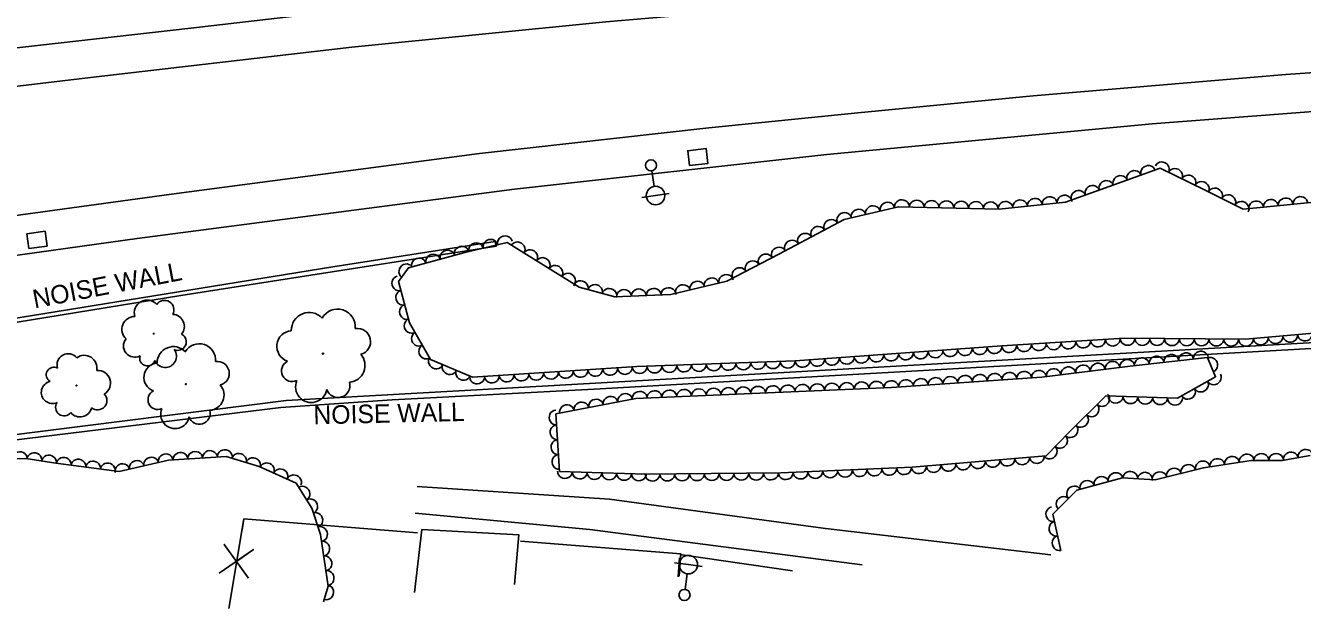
# Model space of a CAD drawing. Extents: x 1722896 to 1754269, y 648279 to 666297.
# Drawn here: x 1748441.7 to 1748786.6, y 652559.3 to 652716.7 of the extents above; entities that cross this region are included whole.
import ezdxf

# ---------------------------------------------------------------- set-up
doc = ezdxf.new("R2010")
doc.units = 0
for name, color, linetype in [('DESIGN - CENTERLINE - Proposed Text', 7, 'Continuous'), ('DESIGN - SCRATCH - User 1', 7, 'Continuous'), ('SURVEY - CENTERLINE - Preliminary Text', 7, 'Continuous'), ('SURVEY - DRAINAGE - Natural Features', 7, 'Continuous'), ('SURVEY - DTM - Breaklines', 7, 'Continuous'), ('SURVEY - VEGETATION - Features with Text', 7, 'Continuous')]:
    doc.layers.add(name, color=color, linetype=linetype)

msp = doc.modelspace()

# ---------------------------------------------------------------- linework, layer by layer
at = {"layer": 'DESIGN - CENTERLINE - Proposed Text'}
for points in [[(1748547.54, 652579.77), (1748500.68, 652583.48), (1748496.57, 652559.32)], [(1748547.54, 652579.77), (1748500.68, 652583.48), (1748500.18, 652580.53)], [(1748546.72, 652563.59), (1748548.71, 652580.61), (1748574.88, 652579.22), (1748573.72, 652565.78)], [(1748575.36, 652577.47), (1748618.7, 652574.03), (1748618.23, 652568.01)], [(1748575.36, 652577.47), (1748618.7, 652574.03), (1748618.23, 652568.01)], [(1748501.91, 652567.46), (1748495.35, 652576.59), (1748498.62, 652571.97), (1748503.24, 652575.24), (1748494.02, 652568.8)], [(1748618.36, 652573.02), (1748617.99, 652567.89)], [(1748618.37, 652573.88), (1748648.82, 652569.47)], [(1748618.37, 652573.88), (1748648.82, 652569.47)], [(1748497.48, 652564.66), (1748496.57, 652559.32)]]:
    msp.add_lwpolyline(points, dxfattribs=at)
at = {"layer": 'DESIGN - SCRATCH - User 1'}
for points in [[(1748319.29, 652617.75), (1748318.88, 652619.29), (1748404.6, 652632.1), (1748524.7, 652651.56), (1748568.52, 652658.35), (1748568.85, 652657.09), (1748510.13, 652647.97), (1748483.67, 652643.82), (1748418.87, 652633.25), (1748340.83, 652621.51), (1748319.29, 652617.75)], [(1748376.18, 652596.56), (1748375.76, 652598.14), (1748436.32, 652605.9), (1748512.12, 652615.42), (1748582.89, 652619.44), (1748783.53, 652630.76), (1748869.87, 652635.57), (1748946.5, 652639.99), (1749023.14, 652639.57), (1749100.91, 652639.89), (1749100.54, 652638.39), (1749037.77, 652637.76), (1748962.48, 652638.74), (1748944.26, 652638.39), (1748839.8, 652632.39), (1748595.31, 652618.53), (1748540.68, 652615.62), (1748510.65, 652613.61), (1748437.68, 652604.7), (1748376.18, 652596.56)]]:
    msp.add_lwpolyline(points, dxfattribs=at)
at = {"layer": 'SURVEY - CENTERLINE - Preliminary Text'}
for points in [[(1749283.39, 652760.99), (1749220.89, 652759), (1749150.06, 652756.51), (1749077.99, 652754.21), (1749010.68, 652751.45), (1748943.79, 652749.33), (1748854.13, 652745.49), (1748765.45, 652740), (1748686.49, 652735.12), (1748615.88, 652729.33), (1748547.7, 652723.09), (1748486.3, 652715.94), (1748414.54, 652707.85), (1748332.51, 652697.65), (1748274.76, 652689.53), (1748264.66, 652688.17)], [(1748264.05, 652678.06), (1748306.33, 652683.86), (1748392.62, 652694.76), (1748459.21, 652702.68), (1748529.85, 652710.85), (1748598.41, 652717.72), (1748653.46, 652722.38), (1748726.39, 652727.74), (1748808.51, 652732.64), (1748888.71, 652736.67), (1748969.37, 652739.8), (1749075.98, 652743.99), (1749164.24, 652746.73), (1749229.65, 652749.37), (1749282.37, 652751.15)], [(1748260.86, 652629.23), (1748315.9, 652637.52), (1748407.18, 652650.17), (1748471.82, 652659.22), (1748573.73, 652672.48), (1748658.15, 652681.85), (1748746.01, 652690.16), (1748818.93, 652695.7), (1748885.7, 652700.49), (1748909.06, 652698.24), (1748918.93, 652693.59), (1748922.34, 652687.75), (1748921.77, 652684.77), (1748929.7, 652685.26), (1748931.21, 652690.64), (1748941.84, 652699.89), (1748951.36, 652702.78), (1749001.39, 652704.43), (1749076.95, 652706.85), (1749150.8, 652708.78), (1749231.38, 652711.93), (1749278.04, 652713.52)], [(1748261.57, 652639.15), (1748292.57, 652643.97), (1748347.42, 652652.49), (1748422.56, 652663.17), (1748481.08, 652671.16), (1748564.29, 652682.17), (1748626.22, 652689.06), (1748666.52, 652693.14), (1748713.82, 652697.67), (1748782.09, 652703.48), (1748833.99, 652707.07), (1748897.35, 652710.85), (1748929.49, 652714.05)], [(1748547.42, 652592.2), (1748599.37, 652588.84), (1748657.75, 652580.94), (1748718.61, 652573.78)], [(1748546.91, 652585.01), (1748594.09, 652580.63), (1748667.67, 652571.08)]]:
    msp.add_lwpolyline(points, dxfattribs=at)
at = {"layer": 'SURVEY - DRAINAGE - Natural Features'}
for p, q in [((1748623.27, 652681.18), (1748623.27, 652681.18)), ((1748444.76, 652658.81), (1748444.76, 652658.81))]:
    msp.add_line(p, q, dxfattribs=at)
for points in [[(1748621.01, 652678.91), (1748620.56, 652682.88), (1748625.53, 652683.45), (1748625.98, 652679.48), (1748621.01, 652678.91)], [(1748442.55, 652656.48), (1748442.01, 652660.45), (1748446.96, 652661.13), (1748447.51, 652657.16), (1748442.55, 652656.48)]]:
    msp.add_lwpolyline(points, dxfattribs=at)
at = {"layer": 'SURVEY - DTM - Breaklines'}
for p, q in [((1748610.84, 652677.46), (1748611.48, 652673.26)), ((1748611.86, 652670.79), (1748608.15, 652670.22)), ((1748611.86, 652670.79), (1748615.56, 652671.35)), ((1748620.72, 652571.15), (1748617, 652571.63)), ((1748620.72, 652571.15), (1748624.44, 652570.67)), ((1748619.86, 652564.45), (1748620.4, 652568.67))]:
    msp.add_line(p, q, dxfattribs=at)
for centre, radius in [((1748610.61, 652678.94), 1.5), ((1748611.86, 652670.79), 2.5), ((1748620.72, 652571.15), 2.5), ((1748619.67, 652562.97), 1.5)]:
    msp.add_circle(centre, radius, dxfattribs=at)
at = {"layer": 'SURVEY - VEGETATION - Features with Text'}
for points in [[(1748801.85, 652634.68), (1748771.16, 652632), (1748738.51, 652632.25), (1748705.42, 652630.18), (1748649.59, 652626.16), (1748606.76, 652624.6), (1748562.44, 652621.77), (1748551.07, 652626.5), (1748545.38, 652636.4), (1748542.4, 652647.61), (1748545.12, 652651.25), (1748560.31, 652655.41), (1748571.76, 652658.12), (1748591.23, 652646.02), (1748600.86, 652643.42), (1748615.98, 652644.05), (1748631.1, 652647.63), (1748645.13, 652654.96), (1748662.83, 652664.28), (1748677.47, 652667.78), (1748704.65, 652667.12), (1748722.58, 652669.02), (1748739.14, 652674.91), (1748748.18, 652678.17), (1748760.29, 652672.24), (1748770.55, 652667.09), (1748797.96, 652669.8)], [(1748609.36, 652595.61), (1748585.93, 652596.33), (1748584.96, 652611.83), (1748606.52, 652615.99), (1748675.58, 652618.93), (1748716.22, 652621.75), (1748740.05, 652624.73), (1748760.94, 652627.08), (1748763.14, 652621.89), (1748752.79, 652616.06), (1748733.49, 652616.72), (1748723.71, 652607.09), (1748717.34, 652600.56), (1748681.19, 652597.43), (1748645.69, 652595.92), (1748608.16, 652595.56)], [(1748433.98, 652599.52), (1748441.77, 652599.79), (1748449.9, 652598.51), (1748466.98, 652596.29), (1748480.33, 652599.32), (1748495.9, 652600.33), (1748504.79, 652597.63), (1748514.82, 652593.18), (1748518.99, 652586.39), (1748521.36, 652579.32), (1748523.46, 652565.3), (1748522.2, 652561.09)], [(1748721.3, 652574.98), (1748719.2, 652584.77), (1748725.65, 652591.21), (1748737.97, 652594.57), (1748746.77, 652594.02), (1748759.85, 652597.28), (1748772.72, 652599.29), (1748781.11, 652599.25), (1748788.71, 652600.63)]]:
    msp.add_lwpolyline(points, dxfattribs=at)
for centre, radius in [((1748476.3, 652633.49), 0.106), ((1748522.04, 652628.12), 0.148), ((1748455.45, 652619.49), 0.105), ((1748485, 652619.87), 0.135)]:
    msp.add_circle(centre, radius, dxfattribs=at)
for centre, radius, start, end in [((1748474.5, 652639.11), 3.45, 40.7142, 196.5527), ((1748479.22, 652639.94), 2.54, 330.9671, 145.9674), ((1748525.97, 652635.33), 4.8, 354.4001, 150.2385), ((1748471.18, 652634.66), 3.47, 89.8184, 227.3426), ((1748481.31, 652635.43), 3.28, 320.8082, 87.6539), ((1748518.3, 652634.39), 4.83, 43.5042, 181.0285), ((1748482.79, 652631.3), 2.31, 245.5211, 62.8403), ((1748513.8, 652630.08), 4.24, 94.4515, 251.2404), ((1748531.34, 652631.37), 3.54, 284.653, 99.6532), ((1748471.19, 652630.19), 3.05, 140.7656, 297.5546), ((1748479.38, 652627.4), 3.04, 202.9025, 36.3222), ((1748481.63, 652625.61), 4.4, 43.0953, 180.6195), ((1748488.62, 652626.42), 4.37, 353.9911, 149.8296), ((1748453.2, 652625.07), 3.01, 39.7445, 196.5334), ((1748457.55, 652624.23), 3.43, 348.7973, 126.3215), ((1748474.6, 652626.87), 2.09, 162.8818, 341.6274), ((1748493.49, 652622.78), 3.22, 284.244, 99.2443), ((1748513.74, 652623.46), 2.91, 116.5676, 295.3133), ((1748528.81, 652624.93), 4.56, 274.494, 41.3397), ((1748449.34, 652622.39), 2.07, 61.8607, 240.6063), ((1748461.24, 652620.17), 3.41, 299.6931, 95.5316), ((1748477.51, 652621.71), 3.86, 94.0426, 250.8315), ((1748448.95, 652617.65), 3.01, 101.8814, 295.3011), ((1748491.14, 652616.93), 4.16, 274.0851, 40.9308), ((1748518.87, 652619.14), 4.23, 156.5883, 350.008), ((1748526.08, 652619.47), 3.22, 199.207, 16.5261), ((1748461.15, 652615.44), 2.51, 229.946, 44.9463), ((1748477.41, 652615.68), 2.65, 116.1587, 294.9044), ((1748452.09, 652613.6), 2.29, 144.5, 321.8192), ((1748456.38, 652614.26), 3.24, 219.7871, 346.6328), ((1748482.05, 652611.72), 3.85, 156.1794, 349.5991), ((1748488.62, 652611.97), 2.93, 198.7981, 16.1172)]:
    msp.add_arc(centre, radius, start, end, dxfattribs=at)
for centre, major_axis in [((1748741.14, 652675.63), (1.88, 0.68)), ((1748744.91, 652676.99), (1.88, 0.68)), ((1748748.65, 652677.94), (1.8, -0.88)), ((1748752.24, 652676.18), (1.8, -0.88)), ((1748733.61, 652672.94), (1.88, 0.67)), ((1748737.38, 652674.29), (1.88, 0.67)), ((1748755.83, 652674.42), (1.8, -0.88)), ((1748759.43, 652672.67), (1.8, -0.88)), ((1748718.31, 652668.57), (1.99, 0.21)), ((1748722.29, 652668.99), (1.99, 0.21)), ((1748726.07, 652670.26), (1.88, 0.67)), ((1748729.84, 652671.6), (1.88, 0.67)), ((1748763, 652670.88), (1.79, -0.9)), ((1748766.58, 652669.08), (1.79, -0.9)), ((1748786.03, 652668.62), (1.99, 0.2)), ((1748666.7, 652665.21), (1.95, 0.46)), ((1748670.59, 652666.14), (1.95, 0.46)), ((1748674.48, 652667.07), (1.95, 0.46)), ((1748678.39, 652667.76), (2, -0.05)), ((1748682.39, 652667.66), (2, -0.05)), ((1748686.39, 652667.56), (2, -0.05)), ((1748690.39, 652667.46), (2, -0.05)), ((1748694.39, 652667.37), (2, -0.05)), ((1748698.39, 652667.27), (2, -0.05)), ((1748702.39, 652667.17), (2, -0.05)), ((1748706.38, 652667.3), (1.99, 0.21)), ((1748710.35, 652667.72), (1.99, 0.21)), ((1748714.33, 652668.14), (1.99, 0.21)), ((1748770.15, 652667.29), (1.79, -0.9)), ((1748774.09, 652667.44), (1.99, 0.2)), ((1748778.07, 652667.83), (1.99, 0.2)), ((1748782.05, 652668.23), (1.99, 0.2)), ((1748659.27, 652662.41), (1.77, 0.93)), ((1748662.81, 652664.27), (1.77, 0.93)), ((1748652.19, 652658.68), (1.77, 0.93)), ((1748655.73, 652660.55), (1.77, 0.93)), ((1748559.49, 652655.19), (1.93, 0.53)), ((1748563.37, 652656.14), (1.95, 0.46)), ((1748567.26, 652657.06), (1.95, 0.46)), ((1748571.16, 652657.98), (1.95, 0.46)), ((1748574.63, 652656.34), (1.7, -1.06)), ((1748645.11, 652654.96), (1.77, 0.93)), ((1748648.65, 652656.82), (1.77, 0.93)), ((1748547.91, 652652.01), (1.93, 0.53)), ((1748551.77, 652653.07), (1.93, 0.53)), ((1748555.63, 652654.13), (1.93, 0.53)), ((1748578.03, 652654.23), (1.7, -1.06)), ((1748581.43, 652652.11), (1.7, -1.06)), ((1748638.02, 652651.25), (1.77, 0.93)), ((1748641.57, 652653.1), (1.77, 0.93)), ((1748544.46, 652650.36), (1.2, 1.6)), ((1748584.82, 652650), (1.7, -1.06)), ((1748588.22, 652647.89), (1.7, -1.06)), ((1748634.48, 652649.4), (1.77, 0.93)), ((1748542.54, 652647.07), (-0.51, 1.93)), ((1748591.67, 652645.9), (1.93, -0.52)), ((1748595.53, 652644.86), (1.93, -0.52)), ((1748619.24, 652644.82), (1.95, 0.46)), ((1748623.13, 652645.74), (1.95, 0.46)), ((1748627.02, 652646.67), (1.95, 0.46)), ((1748630.91, 652647.59), (1.95, 0.46)), ((1748543.57, 652643.2), (-0.51, 1.93)), ((1748599.39, 652643.82), (1.93, -0.52)), ((1748603.34, 652643.52), (2, 0.08)), ((1748607.34, 652643.69), (2, 0.08)), ((1748611.33, 652643.85), (2, 0.08)), ((1748615.33, 652644.02), (2, 0.08)), ((1748544.6, 652639.34), (-0.51, 1.93)), ((1748545.86, 652635.57), (-1, 1.73)), ((1748547.85, 652632.1), (-1, 1.73)), ((1748779.3, 652632.71), (-1.99, -0.17)), ((1748783.29, 652633.06), (-1.99, -0.17)), ((1748787.27, 652633.41), (-1.99, -0.17)), ((1748549.84, 652628.63), (-1, 1.73)), ((1748691.43, 652629.17), (-1.99, -0.14)), ((1748695.42, 652629.46), (-1.99, -0.14)), ((1748699.41, 652629.74), (-1.99, -0.14)), ((1748703.4, 652630.03), (-1.99, -0.14)), ((1748707.39, 652630.3), (-2, -0.13)), ((1748711.39, 652630.55), (-2, -0.13)), ((1748715.38, 652630.8), (-2, -0.13)), ((1748719.37, 652631.05), (-2, -0.13)), ((1748723.36, 652631.3), (-2, -0.13)), ((1748727.36, 652631.55), (-2, -0.13)), ((1748731.35, 652631.8), (-2, -0.13)), ((1748735.34, 652632.05), (-2, -0.13)), ((1748739.33, 652632.24), (-2, 0.02)), ((1748743.33, 652632.21), (-2, 0.02)), ((1748747.33, 652632.18), (-2, 0.02)), ((1748751.33, 652632.15), (-2, 0.02)), ((1748755.33, 652632.12), (-2, 0.02)), ((1748759.33, 652632.09), (-2, 0.02)), ((1748763.33, 652632.06), (-2, 0.02)), ((1748767.33, 652632.03), (-2, 0.02)), ((1748771.33, 652632.01), (-1.99, -0.17)), ((1748775.32, 652632.36), (-1.99, -0.17)), ((1748552.49, 652625.91), (-1.85, 0.77)), ((1748635.55, 652625.65), (-2, -0.07)), ((1748639.55, 652625.79), (-2, -0.07)), ((1748643.55, 652625.94), (-2, -0.07)), ((1748647.54, 652626.08), (-2, -0.07)), ((1748651.54, 652626.3), (-1.99, -0.14)), ((1748655.53, 652626.59), (-1.99, -0.14)), ((1748659.52, 652626.87), (-1.99, -0.14)), ((1748663.51, 652627.16), (-1.99, -0.14)), ((1748667.5, 652627.45), (-1.99, -0.14)), ((1748671.49, 652627.73), (-1.99, -0.14)), ((1748675.48, 652628.02), (-1.99, -0.14)), ((1748679.47, 652628.31), (-1.99, -0.14)), ((1748683.46, 652628.59), (-1.99, -0.14)), ((1748687.45, 652628.88), (-1.99, -0.14)), ((1748735.28, 652624.13), (1.98, 0.25)), ((1748739.24, 652624.63), (1.98, 0.25)), ((1748743.22, 652625.09), (1.99, 0.22)), ((1748747.19, 652625.53), (1.99, 0.22)), ((1748751.17, 652625.98), (1.99, 0.22)), ((1748755.14, 652626.43), (1.99, 0.22)), ((1748759.12, 652626.88), (1.99, 0.22)), ((1748761.78, 652625.09), (0.78, -1.84)), ((1748556.18, 652624.37), (-1.85, 0.77)), ((1748559.87, 652622.83), (-1.85, 0.77)), ((1748567.65, 652622.1), (-2, -0.13)), ((1748571.64, 652622.35), (-2, -0.13)), ((1748575.63, 652622.61), (-2, -0.13)), ((1748579.63, 652622.86), (-2, -0.13)), ((1748583.62, 652623.12), (-2, -0.13)), ((1748587.61, 652623.37), (-2, -0.13)), ((1748591.6, 652623.63), (-2, -0.13)), ((1748595.59, 652623.89), (-2, -0.13)), ((1748599.59, 652624.14), (-2, -0.13)), ((1748603.58, 652624.4), (-2, -0.13)), ((1748607.57, 652624.63), (-2, -0.07)), ((1748611.57, 652624.77), (-2, -0.07)), ((1748615.57, 652624.92), (-2, -0.07)), ((1748619.56, 652625.06), (-2, -0.07)), ((1748623.56, 652625.21), (-2, -0.07)), ((1748627.56, 652625.36), (-2, -0.07)), ((1748631.55, 652625.5), (-2, -0.07)), ((1748695.47, 652620.31), (2, 0.14)), ((1748699.46, 652620.59), (2, 0.14)), ((1748703.45, 652620.86), (2, 0.14)), ((1748707.44, 652621.14), (2, 0.14)), ((1748711.43, 652621.42), (2, 0.14)), ((1748715.42, 652621.7), (2, 0.14)), ((1748719.4, 652622.15), (1.98, 0.25)), ((1748723.37, 652622.64), (1.98, 0.25)), ((1748727.34, 652623.14), (1.98, 0.25)), ((1748731.31, 652623.64), (1.98, 0.25)), ((1748762.69, 652621.63), (-1.74, -0.98)), ((1748563.66, 652621.84), (-2, -0.13)), ((1748627.56, 652616.89), (2, 0.08)), ((1748631.56, 652617.06), (2, 0.08)), ((1748635.56, 652617.23), (2, 0.08)), ((1748639.55, 652617.4), (2, 0.08)), ((1748643.55, 652617.57), (2, 0.08)), ((1748647.55, 652617.74), (2, 0.08)), ((1748651.54, 652617.91), (2, 0.08)), ((1748655.54, 652618.07), (2, 0.08)), ((1748659.54, 652618.24), (2, 0.08)), ((1748663.53, 652618.41), (2, 0.08)), ((1748667.53, 652618.58), (2, 0.08)), ((1748671.52, 652618.75), (2, 0.08)), ((1748675.52, 652618.92), (2, 0.08)), ((1748679.51, 652619.2), (2, 0.14)), ((1748683.5, 652619.48), (2, 0.14)), ((1748687.49, 652619.75), (2, 0.14)), ((1748691.48, 652620.03), (2, 0.14)), ((1748759.2, 652619.67), (-1.74, -0.98)), ((1748595.78, 652613.92), (1.96, 0.38)), ((1748599.71, 652614.68), (1.96, 0.38)), ((1748603.64, 652615.44), (1.96, 0.38)), ((1748607.58, 652616.04), (2, 0.08)), ((1748611.58, 652616.21), (2, 0.08)), ((1748615.58, 652616.38), (2, 0.08)), ((1748619.57, 652616.55), (2, 0.08)), ((1748623.57, 652616.72), (2, 0.08)), ((1748732.54, 652615.79), (-1.42, -1.4)), ((1748736.16, 652616.63), (-2, 0.07)), ((1748740.15, 652616.49), (-2, 0.07)), ((1748744.15, 652616.36), (-2, 0.07)), ((1748748.15, 652616.22), (-2, 0.07)), ((1748752.15, 652616.08), (-2, 0.07)), ((1748755.71, 652617.71), (-1.74, -0.98)), ((1748585.02, 652610.86), (-0.13, 2)), ((1748587.93, 652612.4), (1.96, 0.38)), ((1748591.85, 652613.16), (1.96, 0.38)), ((1748729.69, 652612.98), (-1.42, -1.4)), ((1748585.27, 652606.87), (-0.13, 2)), ((1748723.99, 652607.37), (-1.42, -1.4)), ((1748726.84, 652610.17), (-1.42, -1.4)), ((1748721.19, 652604.51), (-1.4, -1.43)), ((1748440.11, 652599.74), (2, 0.07)), ((1748487.51, 652599.79), (2, 0.13)), ((1748491.5, 652600.04), (2, 0.13)), ((1748495.49, 652600.3), (2, 0.13)), ((1748585.52, 652602.87), (-0.13, 2)), ((1748718.4, 652601.65), (-1.4, -1.43)), ((1748783.45, 652599.67), (1.97, 0.36)), ((1748787.39, 652600.39), (1.97, 0.36)), ((1748444.08, 652599.43), (1.98, -0.31)), ((1748448.03, 652598.8), (1.98, -0.31)), ((1748451.99, 652598.23), (1.98, -0.26)), ((1748455.96, 652597.72), (1.98, -0.26)), ((1748459.92, 652597.21), (1.98, -0.26)), ((1748463.89, 652596.69), (1.98, -0.26)), ((1748467.84, 652596.49), (1.95, 0.44)), ((1748471.74, 652597.37), (1.95, 0.44)), ((1748475.64, 652598.26), (1.95, 0.44)), ((1748479.54, 652599.14), (1.95, 0.44)), ((1748483.52, 652599.53), (2, 0.13)), ((1748499.34, 652599.28), (1.91, -0.58)), ((1748503.16, 652598.12), (1.91, -0.58)), ((1748506.89, 652596.69), (1.83, -0.81)), ((1748585.77, 652598.88), (-0.13, 2)), ((1748686.97, 652597.93), (-1.99, -0.17)), ((1748690.96, 652598.27), (-1.99, -0.17)), ((1748694.94, 652598.62), (-1.99, -0.17)), ((1748698.93, 652598.96), (-1.99, -0.17)), ((1748702.91, 652599.31), (-1.99, -0.17)), ((1748706.9, 652599.65), (-1.99, -0.17)), ((1748710.88, 652600), (-1.99, -0.17)), ((1748714.87, 652600.35), (-1.99, -0.17)), ((1748755.77, 652596.26), (1.94, 0.48)), ((1748759.65, 652597.23), (1.94, 0.48)), ((1748763.6, 652597.87), (1.98, 0.31)), ((1748767.56, 652598.48), (1.98, 0.31)), ((1748771.51, 652599.1), (1.98, 0.31)), ((1748775.49, 652599.28), (2, -0.01)), ((1748779.49, 652599.26), (2, -0.01)), ((1748510.55, 652595.08), (1.83, -0.81)), ((1748514.21, 652593.46), (1.83, -0.81)), ((1748587.37, 652596.29), (-2, 0.06)), ((1748591.37, 652596.16), (-2, 0.06)), ((1748595.37, 652596.04), (-2, 0.06)), ((1748599.37, 652595.92), (-2, 0.06)), ((1748603.36, 652595.79), (-2, 0.06)), ((1748607.36, 652595.67), (-2, 0.06)), ((1748611.03, 652595.58), (-2, -0.02)), ((1748615.03, 652595.62), (-2, -0.02)), ((1748619.03, 652595.66), (-2, -0.02)), ((1748623.03, 652595.7), (-2, -0.02)), ((1748627.03, 652595.74), (-2, -0.02)), ((1748631.03, 652595.78), (-2, -0.02)), ((1748635.03, 652595.82), (-2, -0.02)), ((1748639.03, 652595.86), (-2, -0.02)), ((1748643.02, 652595.9), (-2, -0.02)), ((1748647.02, 652595.98), (-2, -0.08)), ((1748651.02, 652596.15), (-2, -0.08)), ((1748655.02, 652596.32), (-2, -0.08)), ((1748659.01, 652596.49), (-2, -0.08)), ((1748663.01, 652596.66), (-2, -0.08)), ((1748667.01, 652596.82), (-2, -0.08)), ((1748671, 652596.99), (-2, -0.08)), ((1748675, 652597.16), (-2, -0.08)), ((1748678.99, 652597.33), (-2, -0.08)), ((1748682.99, 652597.58), (-1.99, -0.17)), ((1748732.28, 652593.02), (1.93, 0.53)), ((1748736.13, 652594.07), (1.93, 0.53)), ((1748740.06, 652594.44), (2, -0.13)), ((1748744.05, 652594.19), (2, -0.13)), ((1748748.01, 652594.33), (1.94, 0.48)), ((1748751.89, 652595.3), (1.94, 0.48)), ((1748516.56, 652590.35), (1.05, -1.7)), ((1748724.85, 652590.41), (1.42, 1.41)), ((1748728.42, 652591.96), (1.93, 0.53)), ((1748518.65, 652586.94), (1.05, -1.7)), ((1748722.02, 652587.58), (1.42, 1.41)), ((1748520.06, 652583.21), (0.64, -1.9)), ((1748719.2, 652584.75), (-0.42, 1.96)), ((1748521.33, 652579.41), (0.64, -1.9)), ((1748720.04, 652580.84), (-0.42, 1.96)), ((1748521.94, 652575.46), (0.3, -1.98)), ((1748720.88, 652576.93), (-0.42, 1.96)), ((1748522.53, 652571.51), (0.3, -1.98)), ((1748523.12, 652567.55), (0.3, -1.98)), ((1748522.97, 652563.65), (-0.58, -1.92))]:
    msp.add_ellipse(centre, major_axis=major_axis, ratio=0.940188, start_param=0, end_param=3.141593, dxfattribs=at)

# ---------------------------------------------------------------- texts
at = {"layer": 'DESIGN - SCRATCH - User 1'}
for rotation, p in [(10.8695, (1748444.13, 652640.31)), (1.2551, (1748519.49, 652609.03))]:
    msp.add_text('NOISE WALL', height=5, rotation=rotation, dxfattribs=at).set_placement(p)

doc.saveas('drawing.dxf')
